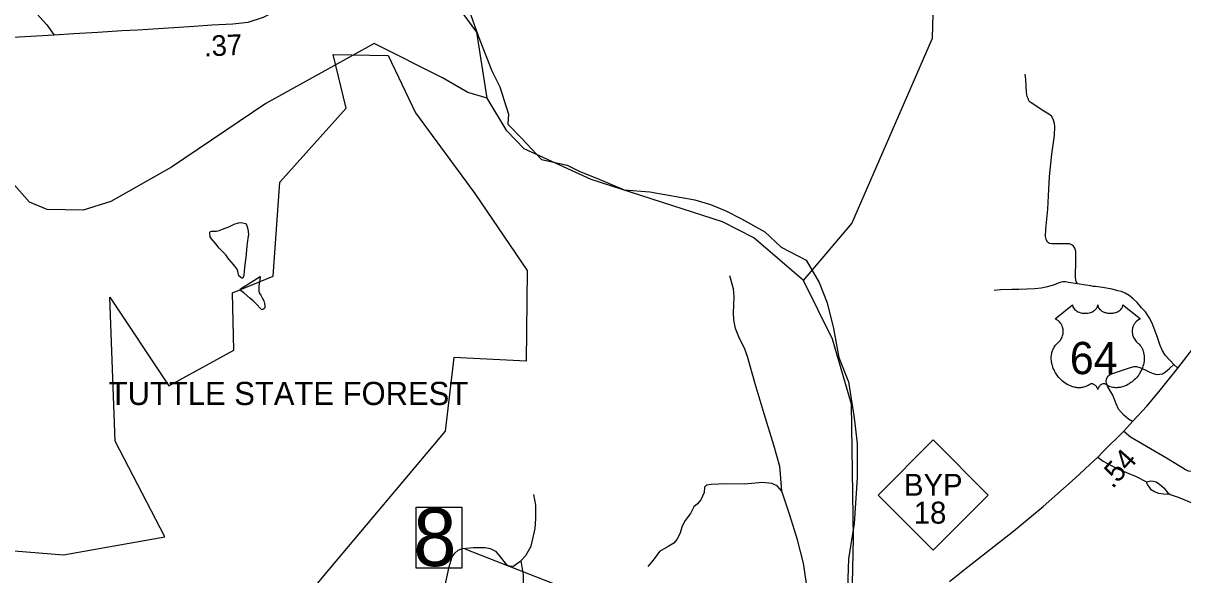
# Model space of a CAD drawing. Extents: x 1159738 to 1321356, y 736314 to 882035.
# Drawn here: x 1219753 to 1226764, y 774512 to 777846 of the extents above; entities that cross this region are included whole.
import ezdxf

# ---------------------------------------------------------------- set-up
doc = ezdxf.new("R2010")
doc.units = 0
for name, color, linetype in [('Exist Boundary Land Use Forest State Division NC Forest Resources', 7, 'Continuous'), ('Exist Boundary Land Use Forest State Division NC Forest Resources Label', 7, 'Continuous'), ('Exist Boundary Political City Limit New InsideOut', 7, 'Continuous'), ('Exist Hydrographic Creek Single Shore', 7, 'Continuous'), ('Exist Hydrographic Misc Water Feature', 7, 'Continuous'), ('Exist Road Non-System Type 51', 7, 'Continuous'), ('Exist Road Primary NC Shield CELL', 7, 'Continuous'), ('Exist Road Primary NC Shield Number Label', 7, 'Continuous'), ('Exist Road Primary US Attributed', 7, 'Continuous'), ('Exist Road Primary US Mileage Hundredths English Label', 7, 'Continuous'), ('Exist Road Primary US Shield CELL', 7, 'Continuous'), ('Exist Road Primary US Shield Number Label', 7, 'Continuous'), ('Exist Road Primary US Structure Standard Bridge Number Label', 7, 'Continuous'), ('Exist Road Secondary Mileage Hundredths English Label', 7, 'Continuous'), ('Exist Road Secondary Type 51 Attributed', 7, 'Continuous')]:
    doc.layers.add(name, color=color, linetype=linetype)

msp = doc.modelspace()

# ---------------------------------------------------------------- linework, layer by layer
at = {"layer": 'Exist Boundary Land Use Forest State Division NC Forest Resources'}
for points in [[(1221960.1, 777649.7), (1222125.4, 777304.5), (1222484.1, 776815.6), (1222799.4, 776350.3), (1222794.7, 775803.9), (1222356.4, 775825), (1222304.6, 775379.3), (1221569.8, 774505.2), (1221382.8, 774279.5), (1220938.5, 774108.6), (1220637.7, 774060.2), (1220606.9, 773367.8), (1220193, 773396.4), (1220197.4, 774161.4), (1219897.3, 774194.4), (1219383.6, 774108.8)], [(1219699.1, 774657.2), (1219997.1, 774632.8), (1220609.1, 774742.4), (1220308.8, 775318.7), (1220276.5, 776189.4), (1220634.3, 775653.7), (1221026.6, 775869.9), (1221018.5, 776215.4), (1221264.4, 776315.8), (1221305.4, 776884.3), (1221706.5, 777332), (1221627, 777656.6), (1221960.1, 777649.7)]]:
    msp.add_lwpolyline(points, dxfattribs=at)
at = {"layer": 'Exist Boundary Political City Limit New InsideOut'}
for points in [[(1222437.1, 777957.4), (1222504.6, 777768.4), (1222585.8, 777556.8), (1222635.8, 777461.3), (1222686.7, 777296), (1222684.2, 777235.6), (1222767.5, 777149.3), (1222886, 777021.5), (1223041.5, 776987.4), (1223119.3, 776949.7), (1223225.3, 776906.5), (1223387.1, 776839)], [(1223387.1, 776839), (1223542.2, 776825.5), (1223813.5, 776778.1), (1223909, 776749), (1224000.9, 776710.8), (1224095.3, 776663.5), (1224238.2, 776584.8), (1224336.4, 776492.5), (1224486.4, 776413.8), (1224565.1, 776278.4), (1224613.8, 776155.4)], [(1224613.8, 776155.4), (1224653.3, 776000.8), (1224685.4, 775826.1), (1224742.7, 775678.1), (1224778.2, 775459.8), (1224795.1, 775306.4), (1224795.2, 775097.6), (1224777.3, 774823), (1224742.3, 774607.7), (1224735.5, 774371.5), (1224647.8, 774175.8), (1224618.9, 774084.7), (1224602.1, 773969.9)]]:
    msp.add_lwpolyline(points, dxfattribs=at)
at = {"layer": 'Exist Hydrographic Creek Single Shore'}
for points in [[(1224472, 776290), (1224764, 776635.4), (1225252, 777754.8), (1225275, 778637.3), (1225394, 779061.7), (1225641, 779578.6), (1225696, 779777.8), (1225702, 780020.5), (1225583.9, 780597.4), (1225579, 780725.5), (1225486, 780999.8)], [(1222557.9, 777391.9), (1222496.6, 777792.2), (1222321.6, 778031)], [(1222289, 777515.5), (1221875, 777722.3), (1221219.4, 777359.8), (1220650.2, 776975.7), (1220284, 776767.8), (1220116, 776715.5), (1219899, 776719.8), (1219792, 776764.6), (1219670, 776901.6), (1219498, 777213)], [(1222557.9, 777391.9), (1222442, 777427.1), (1222289, 777515.5)], [(1224472, 776290), (1224170.1, 776548.8), (1223981, 776644.5), (1223187, 776900.1), (1222783, 777085.4), (1222678, 777195.9), (1222557.9, 777391.9)], [(1224542.1, 773840.7), (1224599.3, 773967.7), (1224599.6, 773993.5), (1224647.2, 774183.1), (1224767.1, 774459), (1224774, 774731.3), (1224761, 775542.4), (1224646, 775935.3), (1224472, 776290)]]:
    msp.add_lwpolyline(points, dxfattribs=at)
at = {"layer": 'Exist Hydrographic Misc Water Feature'}
for points in [[(1221025, 776386.7), (1220996.8, 776418.8), (1220987.3, 776433), (1220979.2, 776445.2), (1220957.2, 776468.3), (1220937.9, 776486.3), (1220917.3, 776511.3), (1220892.1, 776543.4), (1220884.5, 776553.6), (1220882.8, 776561), (1220881.1, 776573.5), (1220882.5, 776582.4), (1220885.5, 776587.2), (1220892.1, 776588.5), (1220908, 776588.5), (1220921.4, 776589.6), (1220937.4, 776593), (1220957.9, 776600.2), (1220995.8, 776615.8), (1221027.9, 776630.2), (1221054.6, 776639.7), (1221065, 776640.4), (1221080.3, 776639.3), (1221090.2, 776637.5), (1221096.5, 776634.4), (1221103.3, 776626.2), (1221107.8, 776614.6), (1221111.8, 776600.1), (1221114.4, 776587.6), (1221114.8, 776569.3), (1221112.1, 776546.5), (1221106.1, 776497.6), (1221098.9, 776429.4), (1221091.5, 776371.5), (1221086.9, 776320.1), (1221084.1, 776310.3), (1221080.4, 776305.4), (1221075.5, 776305.1), (1221068.6, 776308.3), (1221057.1, 776319.1), (1221054.3, 776325.1), (1221052.1, 776336.6), (1221050.5, 776347.6), (1221045.9, 776358.2), (1221025, 776386.7)], [(1221072.3, 776243.6), (1221130.6, 776280.7), (1221186.2, 776314.1), (1221184, 776291.9), (1221178.8, 776258.2), (1221177.5, 776238.9), (1221177.7, 776225.8), (1221180.6, 776216.6), (1221189, 776202.3), (1221198.9, 776184.9), (1221207.3, 776168.1), (1221212.7, 776152.1), (1221214.9, 776138), (1221213.2, 776126), (1221209.1, 776118.9), (1221202.7, 776114.7), (1221196.3, 776113.3), (1221187.7, 776121.5), (1221164.9, 776145.7), (1221143.8, 776167.3), (1221122.2, 776186.2), (1221086.6, 776215.2), (1221066.8, 776231.1), (1221065.4, 776235.6), (1221067.1, 776240), (1221072.3, 776243.6)]]:
    msp.add_lwpolyline(points, dxfattribs=at)
at = {"layer": 'Exist Road Non-System Type 51'}
for points in [[(1226126.9, 776270), (1226119.9, 776284.2), (1226115.8, 776307.1), (1226117.5, 776417.2), (1226117.5, 776465.3), (1226111.1, 776485.3), (1226104, 776497.7), (1226092.8, 776505.9), (1226079.3, 776511.2), (1226060.5, 776511.2), (1225998.1, 776511.2), (1225972.2, 776511.8), (1225957.5, 776513.6), (1225946.9, 776522.4), (1225937.5, 776540.1), (1225934.5, 776557.1), (1225935.7, 776601.3), (1225947.6, 776721.1), (1225955.2, 776842.8), (1225958.7, 776918.8), (1225973.4, 777053.7), (1225988.1, 777166.8), (1225991.6, 777221.2), (1225989.3, 777238.9), (1225981.1, 777264.8), (1225969.9, 777283.6), (1225955.2, 777296), (1225924, 777313.1), (1225841.7, 777367.6), (1225834.1, 777375.8), (1225830.5, 777386.5), (1225823.5, 777402.3), (1225819.9, 777425.9), (1225815.2, 777504.8), (1225811.8, 777537)], [(1224339.2, 775016.6), (1224333, 775120.3), (1224327.2, 775167.4), (1224292.3, 775296.4), (1224232.9, 775485.2), (1224178.3, 775667), (1224132.8, 775830.5), (1224114.5, 775882.5), (1224083.6, 775939.2), (1224059.4, 776001), (1224048.9, 776052.8), (1224047.7, 776095.2), (1224051.7, 776190.9), (1224047.5, 776239.5), (1224024.7, 776319.8)], [(1226126.9, 776270), (1226072.4, 776279.5), (1226055.3, 776282.4), (1226041.2, 776282.4), (1226028.2, 776280.1), (1226011.2, 776275.4), (1225981.8, 776263), (1225937, 776249.5), (1225908.2, 776244.2), (1225869.4, 776240), (1225774, 776236.5), (1225730.7, 776235.4), (1225663.1, 776233.6), (1225623.7, 776229.5)], [(1226222.2, 776254.7), (1226208.1, 776257.7), (1226178.7, 776261.8), (1226126.9, 776270)], [(1226710.7, 775782.8), (1226659.5, 775837.6), (1226642.5, 775865.7), (1226626.6, 775898.1), (1226609.5, 775952.3), (1226579.6, 776032.1), (1226560.7, 776067.4), (1226538.4, 776100.4), (1226514.9, 776126.1), (1226487.9, 776156.8), (1226463.7, 776179.1), (1226439.6, 776199.7), (1226415.6, 776214.7), (1226393.3, 776223.5), (1226372.1, 776228.8), (1226337.4, 776237.7), (1226279.7, 776247.7), (1226237.3, 776254.7), (1226222.2, 776254.7)], [(1226460.5, 775439.3), (1226435.9, 775453.1), (1226408.6, 775476.1), (1226375.9, 775513.2), (1226361.8, 775544.9), (1226341.5, 775597.9), (1226311.5, 775647.4), (1226303.5, 775670.4), (1226301.8, 775686.3), (1226304.4, 775701.3), (1226314.1, 775714.5), (1226324.7, 775721.6), (1226356.5, 775734.8), (1226435.9, 775760.5), (1226467.7, 775770.2), (1226485.3, 775770.2), (1226504.8, 775765.8), (1226536.5, 775749.9), (1226564.8, 775735.7), (1226586, 775728.1), (1226607.1, 775723.4), (1226626, 775724), (1226641.3, 775726.9), (1226660.1, 775738.7), (1226683.6, 775758.1), (1226710.7, 775782.8)], [(1226710.7, 775782.8), (1226734, 775760.1)], [(1226408.5, 775381), (1226448, 775346.5), (1226521.3, 775303.2), (1226665.2, 775218.4), (1226748.1, 775168.1), (1226780.8, 775148.7), (1226797.5, 775140.7), (1226816.1, 775139), (1226832, 775142.5), (1226839.9, 775159.3), (1226869, 775271.4), (1226896.4, 775369.5), (1226920.9, 775455.7)], [(1226250.7, 775222.6), (1226283.4, 775198.9), (1226366.4, 775154.2), (1226481.7, 775105.6), (1226544.9, 775074)], [(1224488.4, 774460), (1224470.3, 774582.9), (1224434, 774723.9), (1224387.9, 774873.3), (1224339.2, 775016.6), (1224312.7, 775050.1), (1224279.2, 775064.1), (1224223.4, 775069.7), (1224111.7, 775059.9), (1224001.5, 775061.3), (1223912.2, 775058.5), (1223884.7, 775054.4), (1223872.1, 775041.8), (1223870.7, 775009.7), (1223849.8, 774965), (1223830.3, 774941.3), (1223807.9, 774923.1), (1223788.4, 774882.6), (1223754.9, 774840.8), (1223738.2, 774805.8), (1223722.8, 774759.8), (1223704.7, 774724.9), (1223686.5, 774703.9), (1223653.1, 774683), (1223600, 774652.3), (1223561.2, 774601), (1223529.1, 774561.9)], [(1226544.9, 775074), (1226570.2, 775079.2), (1226586.5, 775078.7), (1226603.5, 775073), (1226622.7, 775059.4), (1226650.4, 775037.4), (1226672.9, 775009.1), (1226688.2, 774996.7)], [(1226688.2, 774996.7), (1226649.8, 774998.4), (1226619.3, 775002.9), (1226593.3, 775013.1), (1226573.5, 775026.1), (1226563.9, 775040.8), (1226551.5, 775057.7), (1226544.9, 775074)], [(1222762.3, 774596.8), (1222792.3, 774629.1), (1222824.5, 774684.5), (1222848.7, 774792.7), (1222852.1, 774851.5), (1222852.1, 774932.4), (1222839.9, 774997.9)], [(1226688.2, 774996.7), (1226735.6, 774982), (1226887.3, 774918.9), (1227020, 774867.4), (1227069.9, 774853.5), (1227121.6, 774850.5)], [(1222298.3, 774420.8), (1222329.3, 774559.5), (1222347, 774620.3), (1222362.5, 774643.6), (1222383.6, 774661.4), (1222409.1, 774671.4), (1222475.6, 774676.9), (1222546.5, 774676.9), (1222576.5, 774671.4), (1222608.6, 774654.7), (1222637.4, 774620.3), (1222675.1, 774572.6), (1222690.7, 774566), (1222717.3, 774564.9), (1222735.7, 774578), (1222762.3, 774596.8)], [(1222762.3, 774596.8), (1222776.7, 774512.5), (1222774.5, 774343.9), (1222763.4, 774246.3), (1222724.7, 773969.9), (1222701.4, 773786.8), (1222661.5, 773495.6), (1222630.5, 773280.8), (1222619.5, 773199.8), (1222614.9, 773153.4)]]:
    msp.add_lwpolyline(points, dxfattribs=at)
at = {"layer": 'Exist Road Primary NC Shield CELL'}
msp.add_lwpolyline([(1224922.2, 774993.8), (1225255.2, 775326.8), (1225588.2, 774993.8), (1225255.2, 774660.8)], close=True, dxfattribs=at)
at = {"layer": 'Exist Road Primary US Attributed'}
msp.add_lwpolyline([(1225354.6, 774471.4), (1225454.8, 774551.7), (1225742.4, 774778.1), (1225919.8, 774925.5), (1226113.9, 775096.3), (1226203.1, 775179.5), (1226250.7, 775222.6), (1226279.5, 775252.2), (1226408.5, 775381), (1226460.5, 775439.3), (1226546.1, 775531.6), (1226620.3, 775618.2), (1226667.9, 775677.4), (1226734, 775760.1), (1226951.8, 776043), (1227053.3, 776177.3), (1227129.9, 776282.1), (1227211.9, 776388.1), (1227260.3, 776455.6), (1227266.3, 776464.3), (1227315.6, 776530)], dxfattribs=at)
at = {"layer": 'Exist Road Primary US Shield CELL'}
msp.add_lwpolyline([(1226098.1, 776143.3), (1226098.4, 776138.9), (1226099.4, 776133.7), (1226100.2, 776131), (1226102.7, 776125.8), (1226106.7, 776119.7), (1226112.3, 776113.8), (1226118.7, 776108.6), (1226122.9, 776105.8), (1226130.2, 776101.9), (1226138.4, 776098.4), (1226147.6, 776095.8), (1226156.9, 776093.9), (1226167.1, 776092.8), (1226177.2, 776092.6), (1226188.2, 776093.4), (1226200.2, 776095.7), (1226205.8, 776097.2), (1226212, 776099.3), (1226217.8, 776101.7), (1226224.1, 776105.1), (1226229.2, 776108.4), (1226233.2, 776111.3), (1226238.9, 776116.7), (1226243.3, 776122.3), (1226245.2, 776125.4), (1226246.9, 776128.4), (1226249.1, 776134.8), (1226249.7, 776137.6), (1226250.2, 776143.5), (1226250.5, 776138.6), (1226251, 776135.5), (1226251.8, 776132.5), (1226253.1, 776129.3), (1226255.4, 776124.8), (1226257.9, 776121), (1226262.6, 776115.4), (1226265.6, 776112.6), (1226268.3, 776110.4), (1226275.5, 776105.5), (1226283.9, 776101.2), (1226288.1, 776099.4), (1226292.3, 776097.9), (1226297.7, 776096.3), (1226303.3, 776094.9), (1226308.8, 776094), (1226314.5, 776093.2), (1226320.3, 776092.7), (1226325, 776092.6), (1226330.7, 776092.7), (1226336.1, 776093), (1226341.5, 776093.6), (1226347.6, 776094.6), (1226352.4, 776095.7), (1226358.8, 776097.4), (1226364.6, 776099.5), (1226369.7, 776101.7), (1226376.3, 776105.1), (1226381.6, 776108.4), (1226385.5, 776111.6), (1226390.1, 776115.8), (1226394.5, 776120.9), (1226397.1, 776124.6), (1226398.9, 776128.5), (1226400.6, 776132.5), (1226401.6, 776136.8), (1226402.1, 776140.5), (1226402.2, 776143.6), (1226508.5, 776059), (1226506, 776058), (1226500.2, 776055.2), (1226495.7, 776052.5), (1226488.4, 776047.3), (1226485.2, 776044.5), (1226482.1, 776041.6), (1226479.2, 776038.4), (1226476.6, 776035.5), (1226473.6, 776031.2), (1226470.8, 776026.9), (1226468.1, 776022.2), (1226466.1, 776018.1), (1226462.9, 776009.6), (1226461.3, 776004.2), (1226460.3, 775999.6), (1226459, 775990.1), (1226458.7, 775985.6), (1226458.7, 775981.1), (1226459, 775976.4), (1226459.4, 775971.9), (1226460.2, 775967.2), (1226461, 775963.1), (1226462.3, 775958), (1226464.2, 775952.1), (1226466.5, 775946.3), (1226471.4, 775937.1), (1226477.6, 775927.7), (1226482.1, 775922.4), (1226486.5, 775917.9), (1226493, 775912.4), (1226496.6, 775909.2), (1226500.7, 775905.2), (1226507.3, 775897.4), (1226510, 775893.8), (1226512.7, 775889.7), (1226515.2, 775885.5), (1226517.8, 775881), (1226519.8, 775877), (1226523.5, 775867.9), (1226526.2, 775859.1), (1226527.5, 775854.4), (1226529.5, 775844), (1226530.2, 775838.8), (1226531, 775828.7), (1226531.1, 775816.4), (1226530.1, 775804.7), (1226527.9, 775791), (1226526.1, 775782.9), (1226523.3, 775773.4), (1226520.6, 775765.2), (1226515.8, 775753.1), (1226511.4, 775744.3), (1226505.9, 775734), (1226502, 775727.7), (1226497.6, 775721.1), (1226492, 775713.4), (1226485.5, 775705.3), (1226477.6, 775696.7), (1226471.3, 775690.3), (1226463, 775682.9), (1226458, 775678.8), (1226450.8, 775673.4), (1226441, 775666.8), (1226431.4, 775661.2), (1226423.1, 775657), (1226415.9, 775653.9), (1226406.4, 775650.3), (1226390.8, 775646), (1226385, 775644.8), (1226378.3, 775643.8), (1226371.9, 775643.2), (1226365.8, 775642.8), (1226357.5, 775642.8), (1226349.3, 775643.4), (1226341.5, 775644.5), (1226333.4, 775646.2), (1226324.9, 775648.7), (1226317.2, 775651.8), (1226309.4, 775655.6), (1226296.3, 775663.9), (1226292.5, 775665.9), (1226290.4, 775666.5), (1226285.3, 775666.7), (1226280.5, 775665.7), (1226275.6, 775663.8), (1226272.7, 775662.2), (1226268.7, 775659.6), (1226265.7, 775657.2), (1226262.1, 775653.8), (1226259.6, 775650.9), (1226257.7, 775648.6), (1226254, 775642.8), (1226252.6, 775640), (1226251.3, 775636.4), (1226250, 775631.2), (1226248.4, 775637.8), (1226246.4, 775642.2), (1226244.2, 775646), (1226241.8, 775649.3), (1226238.1, 775653.6), (1226234.8, 775656.8), (1226230.8, 775660), (1226226.5, 775662.6), (1226223.1, 775664.4), (1226219.9, 775665.6), (1226216.1, 775666.5), (1226213, 775666.8), (1226210.4, 775666.7), (1226206.9, 775665.9), (1226202, 775662.4), (1226197.5, 775659.3), (1226192.5, 775656.2), (1226186.6, 775653.1), (1226182.3, 775651.1), (1226177.2, 775649.1), (1226171.1, 775647), (1226164.6, 775645.4), (1226157.9, 775644), (1226152, 775643.1), (1226145.6, 775642.5), (1226139.9, 775642.3), (1226134, 775642.4), (1226128.4, 775642.8), (1226121.9, 775643.4), (1226113.9, 775644.6), (1226107.2, 775646.1), (1226100.2, 775648), (1226093, 775650.2), (1226085.3, 775653.2), (1226075.6, 775657.4), (1226068.9, 775660.9), (1226058.3, 775667), (1226045.9, 775675.6), (1226036.5, 775683.2), (1226029.6, 775689.4), (1226019.5, 775699.7), (1226013.6, 775706.4), (1226004.2, 775718.4), (1225998.3, 775727.2), (1225994.4, 775733.6), (1225988.8, 775743.9), (1225985.7, 775750.4), (1225981.6, 775759.8), (1225978.5, 775768.4), (1225975.8, 775776.5), (1225974.4, 775781.8), (1225972.4, 775790.9), (1225971.2, 775797.3), (1225970, 775806.2), (1225969.3, 775815.5), (1225969.2, 775824.1), (1225969.4, 775831.3), (1225970.3, 775839.7), (1225971.7, 775848.5), (1225973.4, 775856.1), (1225974.9, 775861.6), (1225977.2, 775868.2), (1225980.1, 775875.6), (1225983.7, 775882.6), (1225987, 775888.4), (1225991.2, 775894.7), (1225995.4, 775900.1), (1226000.8, 775906), (1226006.4, 775911.4), (1226011.6, 775915.6), (1226017.8, 775921.6), (1226021, 775925.2), (1226024.8, 775930.3), (1226027.9, 775935), (1226030.4, 775939.2), (1226033.6, 775945.5), (1226035.5, 775950.1), (1226038, 775957.3), (1226039.2, 775962.3), (1226040.5, 775968.8), (1226041.3, 775974.9), (1226041.6, 775982.5), (1226041.4, 775988.7), (1226040.6, 775996.1), (1226039.2, 776003.1), (1226037.5, 776009.3), (1226034.9, 776016.3), (1226032.5, 776021.5), (1226028.4, 776028.4), (1226023.9, 776034.9), (1226019.2, 776040.2), (1226014.5, 776044.9), (1226010, 776048.4), (1226005.7, 776051.5), (1226000.3, 776054.7), (1225995.1, 776057.3), (1225991.8, 776058.6)], close=True, dxfattribs=at)
at = {"layer": 'Exist Road Primary US Structure Standard Bridge Number Label'}
msp.add_line((1224482.8, 773862.6), (1222426.4, 774667.3), dxfattribs=at)
msp.add_lwpolyline([(1222129.6, 774921), (1222405.2, 774921), (1222405.2, 774552.8), (1222129.6, 774552.8)], close=True, dxfattribs=at)
at = {"layer": 'Exist Road Secondary Type 51 Attributed'}
for points in [[(1221770.4, 778230.6), (1221664.2, 778160.9), (1221523.6, 778074), (1221411.1, 777992.1), (1221295, 777923.6), (1221204.5, 777879.5), (1221111, 777850.2), (1221020.5, 777839.2), (1220894.6, 777833.1), (1220787.1, 777825.5), (1220447.3, 777803.6), (1220349.9, 777800.1), (1220204.4, 777789.1), (1220059, 777781.8), (1219939.7, 777772.4)], [(1219685, 778072.1), (1219797.6, 777944.8), (1219895.7, 777835.8), (1219939.7, 777772.4)], [(1219939.7, 777772.4), (1219191.3, 777730.1)]]:
    msp.add_lwpolyline(points, dxfattribs=at)

# ---------------------------------------------------------------- texts
at = {"layer": 'Exist Boundary Land Use Forest State Division NC Forest Resources Label'}
msp.add_text('TUTTLE STATE FOREST', height=140, dxfattribs=at).set_placement((1220270, 775538.1))
at = {"layer": 'Exist Road Primary NC Shield Number Label'}
for s, p in [('BYP', (1225078.5, 774989.5)), ('18', (1225137.6, 774821.4))]:
    msp.add_text(s, height=132.5, dxfattribs=at).set_placement(p)
at = {"layer": 'Exist Road Primary US Mileage Hundredths English Label'}
msp.add_text('.54', height=125, rotation=48.54373, dxfattribs=at).set_placement((1226340.2, 775028.1))
at = {"layer": 'Exist Road Primary US Shield Number Label'}
msp.add_text('64', height=195, dxfattribs=at).set_placement((1226081, 775724.5))
at = {"layer": 'Exist Road Primary US Structure Standard Bridge Number Label'}
msp.add_text('8', height=350, dxfattribs=at).set_placement((1222112, 774564.6))
at = {"layer": 'Exist Road Secondary Mileage Hundredths English Label'}
msp.add_text('.37', height=125, rotation=2.78131, dxfattribs=at).set_placement((1220848.3, 777643.7))

doc.saveas('drawing.dxf')
